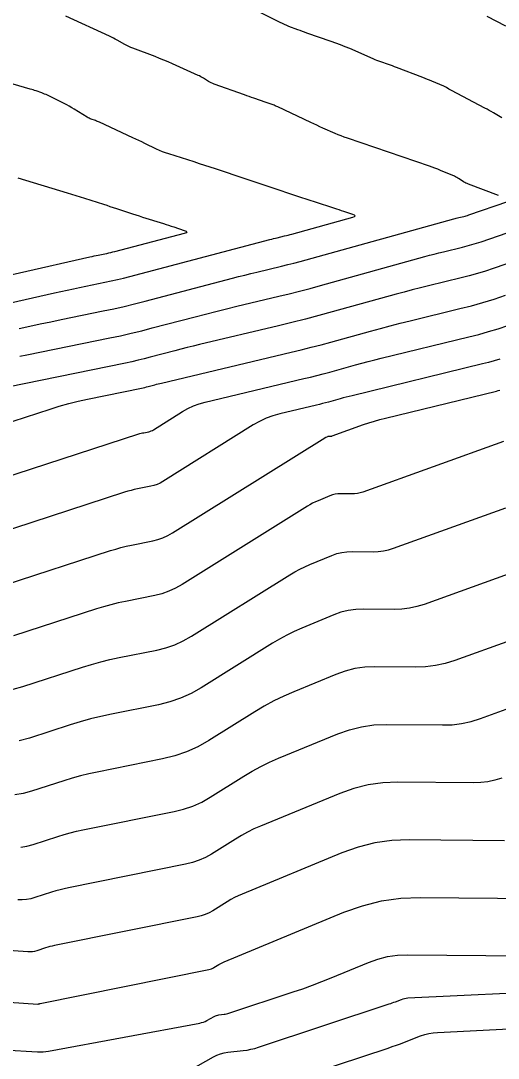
# Model space of a CAD drawing. Extents: x 1354696 to 1366163, y 660729 to 670380.
# Drawn here: x 1362339.6 to 1362379.5, y 664747.7 to 664834.4 of the extents above; entities that cross this region are included whole.
import ezdxf

# ---------------------------------------------------------------- set-up
doc = ezdxf.new("R2010")
doc.units = 0
doc.layers.add('R_Contours', color=7, linetype='Continuous')

msp = doc.modelspace()

# ---------------------------------------------------------------- linework, layer by layer
at = {"layer": 'R_Contours'}
for points in [[(1362379.785, 664826.299), (1362379.08, 664826.724), (1362378.903, 664826.829), (1362378.725, 664826.931), (1362378.545, 664827.031), (1362378.363, 664827.128), (1362375.575, 664828.593), (1362375.521, 664828.622), (1362375.467, 664828.652), (1362375.413, 664828.682), (1362375.359, 664828.712), (1362375.144, 664828.834), (1362375.09, 664828.864), (1362375.035, 664828.892), (1362374.979, 664828.918), (1362374.923, 664828.943), (1362373.927, 664829.364), (1362373.741, 664829.441), (1362373.556, 664829.517), (1362373.369, 664829.592), (1362373.182, 664829.665), (1362370.969, 664830.521), (1362370.808, 664830.582), (1362370.646, 664830.642), (1362370.484, 664830.7), (1362370.321, 664830.756), (1362369.669, 664830.978), (1362369.506, 664831.035), (1362369.345, 664831.095), (1362369.185, 664831.16), (1362369.027, 664831.227), (1362367.072, 664832.087), (1362366.691, 664832.249), (1362366.308, 664832.404), (1362365.922, 664832.55), (1362365.533, 664832.689), (1362363.492, 664833.392), (1362363.303, 664833.458), (1362363.115, 664833.525), (1362362.927, 664833.594), (1362362.74, 664833.665), (1362361.993, 664833.95), (1362361.807, 664834.023), (1362361.624, 664834.101), (1362361.442, 664834.183), (1362361.261, 664834.27), (1362357.883, 664835.945)], [(1362379.513, 664819.824), (1362376.986, 664820.767), (1362376.882, 664820.809), (1362376.781, 664820.857), (1362376.683, 664820.91), (1362376.588, 664820.969), (1362376.212, 664821.214), (1362376.117, 664821.273), (1362376.02, 664821.328), (1362375.92, 664821.379), (1362375.818, 664821.425), (1362374.654, 664821.919), (1362374.425, 664822.014), (1362374.194, 664822.104), (1362373.961, 664822.19), (1362373.727, 664822.273), (1362366.881, 664824.605), (1362366.619, 664824.698), (1362366.359, 664824.796), (1362366.102, 664824.899), (1362365.846, 664825.008), (1362364.829, 664825.456), (1362364.575, 664825.569), (1362364.321, 664825.683), (1362364.069, 664825.799), (1362363.817, 664825.917), (1362361.063, 664827.217), (1362360.985, 664827.253), (1362360.906, 664827.288), (1362360.827, 664827.321), (1362360.747, 664827.353), (1362360.425, 664827.477), (1362360.345, 664827.508), (1362360.264, 664827.537), (1362360.183, 664827.566), (1362360.101, 664827.595), (1362359.066, 664827.947), (1362358.866, 664828.015), (1362358.667, 664828.084), (1362358.468, 664828.154), (1362358.269, 664828.225), (1362355.737, 664829.134), (1362355.619, 664829.18), (1362355.504, 664829.232), (1362355.392, 664829.289), (1362355.282, 664829.353), (1362354.85, 664829.62), (1362354.741, 664829.684), (1362354.631, 664829.745), (1362354.518, 664829.803), (1362354.403, 664829.857), (1362352.256, 664830.819), (1362351.897, 664830.977), (1362351.535, 664831.13), (1362351.171, 664831.277), (1362350.805, 664831.419), (1362348.943, 664832.124), (1362348.773, 664832.192), (1362348.606, 664832.266), (1362348.442, 664832.347), (1362348.281, 664832.435), (1362347.642, 664832.796), (1362347.481, 664832.885), (1362347.319, 664832.97), (1362347.155, 664833.052), (1362346.989, 664833.131), (1362343.356, 664834.811)], [(1362378.54, 664834.791), (1362380.089, 664833.996)], [(1362335.016, 664810.004), (1362342.405, 664811.684), (1362342.928, 664811.801), (1362343.452, 664811.916), (1362343.977, 664812.027), (1362344.502, 664812.136), (1362346.605, 664812.565), (1362347.13, 664812.676), (1362347.653, 664812.795), (1362348.174, 664812.92), (1362348.694, 664813.053), (1362360.394, 664816.135), (1362360.548, 664816.175), (1362360.701, 664816.214), (1362360.855, 664816.252), (1362361.008, 664816.289), (1362361.624, 664816.436), (1362361.778, 664816.473), (1362361.931, 664816.512), (1362362.084, 664816.552), (1362362.237, 664816.593), (1362367.336, 664818.006), (1362367.481, 664818.061), (1362367.53, 664818.118), (1362367.483, 664818.176), (1362367.341, 664818.237), (1362366.578, 664818.484), (1362366.388, 664818.546), (1362366.197, 664818.608), (1362366.007, 664818.67), (1362365.817, 664818.733), (1362364.117, 664819.291), (1362363.77, 664819.405), (1362363.423, 664819.519), (1362363.077, 664819.634), (1362362.73, 664819.749), (1362360.414, 664820.519), (1362359.913, 664820.686), (1362359.411, 664820.853), (1362358.91, 664821.021), (1362358.409, 664821.188), (1362355.851, 664822.042), (1362355.41, 664822.189), (1362354.969, 664822.333), (1362354.526, 664822.476), (1362354.083, 664822.618), (1362351.946, 664823.295), (1362351.687, 664823.383), (1362351.432, 664823.479), (1362351.18, 664823.584), (1362350.932, 664823.698), (1362349.947, 664824.174), (1362349.7, 664824.292), (1362349.453, 664824.409), (1362349.206, 664824.525), (1362348.958, 664824.641), (1362346.163, 664825.933), (1362346.077, 664825.972), (1362345.991, 664826.008), (1362345.903, 664826.043), (1362345.815, 664826.076), (1362345.46, 664826.204), (1362345.372, 664826.238), (1362345.286, 664826.276), (1362345.203, 664826.319), (1362345.121, 664826.366), (1362344.048, 664827.029), (1362343.841, 664827.153), (1362343.631, 664827.273), (1362343.418, 664827.388), (1362343.203, 664827.498), (1362341.811, 664828.189), (1362341.696, 664828.244), (1362341.579, 664828.295), (1362341.461, 664828.342), (1362341.341, 664828.386), (1362340.858, 664828.554), (1362340.737, 664828.595), (1362340.616, 664828.635), (1362340.494, 664828.673), (1362340.371, 664828.709), (1362337.209, 664829.619)], [(1362339.34, 664821.3), (1362343.464, 664820.039), (1362343.822, 664819.929), (1362344.179, 664819.818), (1362344.537, 664819.706), (1362344.894, 664819.594), (1362346.491, 664819.087), (1362346.763, 664819), (1362347.035, 664818.913), (1362347.306, 664818.824), (1362347.577, 664818.734), (1362348.659, 664818.372), (1362348.93, 664818.283), (1362349.201, 664818.194), (1362349.473, 664818.107), (1362349.745, 664818.022), (1362351.505, 664817.472), (1362351.722, 664817.404), (1362351.939, 664817.334), (1362352.156, 664817.264), (1362352.372, 664817.193), (1362353.236, 664816.907), (1362353.398, 664816.837), (1362353.45, 664816.77), (1362353.393, 664816.707), (1362353.228, 664816.647), (1362347.422, 664815.118), (1362347.251, 664815.074), (1362347.08, 664815.033), (1362346.908, 664814.994), (1362346.736, 664814.958), (1362346.046, 664814.817), (1362345.874, 664814.781), (1362345.701, 664814.745), (1362345.529, 664814.707), (1362345.357, 664814.668), (1362333.584, 664811.993)], [(1362339.516, 664806.385), (1362340.08, 664806.501), (1362347.014, 664807.917), (1362347.909, 664808.106), (1362348.801, 664808.308), (1362349.69, 664808.522), (1362350.576, 664808.749), (1362354.145, 664809.689), (1362355.016, 664809.916), (1362355.888, 664810.137), (1362356.762, 664810.353), (1362357.636, 664810.564), (1362361.138, 664811.398), (1362362.013, 664811.61), (1362362.885, 664811.831), (1362363.756, 664812.059), (1362364.624, 664812.295), (1362373.354, 664814.715), (1362373.744, 664814.821), (1362374.135, 664814.924), (1362374.527, 664815.025), (1362374.92, 664815.122), (1362376.493, 664815.503), (1362376.884, 664815.603), (1362377.274, 664815.712), (1362377.66, 664815.831), (1362378.044, 664815.958), (1362390.29, 664820.17)], [(1362339.452, 664808.699), (1362340.327, 664808.895), (1362341.203, 664809.086), (1362342.081, 664809.273), (1362342.959, 664809.455), (1362346.474, 664810.173), (1362347.351, 664810.358), (1362348.226, 664810.556), (1362349.097, 664810.766), (1362349.966, 664810.988), (1362357.27, 664812.912), (1362357.782, 664813.045), (1362358.294, 664813.176), (1362358.808, 664813.303), (1362359.322, 664813.427), (1362361.381, 664813.917), (1362361.895, 664814.042), (1362362.408, 664814.171), (1362362.92, 664814.306), (1362363.431, 664814.444), (1362375.764, 664817.862), (1362375.869, 664817.891), (1362375.973, 664817.918), (1362376.078, 664817.945), (1362376.183, 664817.971), (1362376.603, 664818.073), (1362376.708, 664818.1), (1362376.812, 664818.129), (1362376.916, 664818.161), (1362377.018, 664818.195), (1362380.292, 664819.321)], [(1362388.876, 664817.094), (1362379.07, 664813.721), (1362378.405, 664813.5), (1362377.735, 664813.296), (1362377.06, 664813.107), (1362376.382, 664812.934), (1362373.657, 664812.272), (1362372.976, 664812.104), (1362372.297, 664811.93), (1362371.62, 664811.751), (1362370.943, 664811.567), (1362365.6, 664810.086), (1362364.483, 664809.782), (1362363.363, 664809.488), (1362362.241, 664809.205), (1362361.116, 664808.932), (1362354.508, 664807.359), (1362353.993, 664807.234), (1362353.479, 664807.107), (1362352.966, 664806.977), (1362352.454, 664806.844), (1362350.406, 664806.304), (1362349.893, 664806.173), (1362349.379, 664806.049), (1362348.862, 664805.932), (1362348.345, 664805.823), (1362337.099, 664803.527)], [(1362335.84, 664799.974), (1362342.027, 664801.981), (1362342.804, 664802.221), (1362343.587, 664802.439), (1362344.376, 664802.635), (1362345.171, 664802.809), (1362349.675, 664803.729), (1362349.816, 664803.758), (1362349.956, 664803.79), (1362350.096, 664803.824), (1362350.235, 664803.859), (1362350.792, 664804.006), (1362350.931, 664804.042), (1362351.071, 664804.078), (1362351.21, 664804.112), (1362351.35, 664804.146), (1362362.179, 664806.724), (1362363.012, 664806.926), (1362363.843, 664807.136), (1362364.672, 664807.353), (1362365.499, 664807.578), (1362368.803, 664808.494), (1362369.63, 664808.72), (1362370.459, 664808.939), (1362371.289, 664809.151), (1362372.121, 664809.356), (1362376.271, 664810.364), (1362377.237, 664810.61), (1362378.196, 664810.879), (1362379.149, 664811.17), (1362380.096, 664811.484)], [(1362336.621, 664795.737), (1362349.435, 664799.893), (1362349.538, 664799.925), (1362349.642, 664799.954), (1362349.747, 664799.979), (1362349.852, 664800.002), (1362350.276, 664800.087), (1362350.38, 664800.113), (1362350.48, 664800.148), (1362350.577, 664800.191), (1362350.671, 664800.244), (1362353.105, 664801.765), (1362353.549, 664802.018), (1362354.009, 664802.233), (1362354.486, 664802.41), (1362354.978, 664802.548), (1362363.243, 664804.516), (1362363.784, 664804.647), (1362364.323, 664804.783), (1362364.861, 664804.925), (1362365.398, 664805.071), (1362367.543, 664805.665), (1362368.08, 664805.812), (1362368.618, 664805.954), (1362369.157, 664806.092), (1362369.697, 664806.225), (1362377.028, 664808.005), (1362377.849, 664808.214), (1362378.663, 664808.443), (1362379.472, 664808.69), (1362380.276, 664808.956)], [(1362379.606, 664806.142), (1362379.133, 664805.997), (1362378.657, 664805.864), (1362378.177, 664805.741), (1362367.274, 664803.094), (1362367.025, 664803.032), (1362366.778, 664802.969), (1362366.53, 664802.904), (1362366.284, 664802.836), (1362365.297, 664802.563), (1362365.051, 664802.496), (1362364.803, 664802.431), (1362364.555, 664802.368), (1362364.307, 664802.308), (1362361.237, 664801.577), (1362360.651, 664801.413), (1362360.085, 664801.203), (1362359.538, 664800.947), (1362359.01, 664800.646), (1362351.467, 664795.932), (1362351.224, 664795.796), (1362350.973, 664795.682), (1362350.712, 664795.592), (1362350.442, 664795.525), (1362349.343, 664795.305), (1362349.069, 664795.245), (1362348.797, 664795.179), (1362348.528, 664795.104), (1362348.26, 664795.021), (1362337.403, 664791.5)], [(1362338.185, 664787.263), (1362347.085, 664790.15), (1362347.517, 664790.283), (1362347.952, 664790.403), (1362348.391, 664790.511), (1362348.833, 664790.607), (1362350.608, 664790.963), (1362351.044, 664791.071), (1362351.465, 664791.217), (1362351.871, 664791.4), (1362352.262, 664791.621), (1362364.993, 664799.576), (1362365.022, 664799.593), (1362365.051, 664799.608), (1362365.08, 664799.623), (1362365.11, 664799.636), (1362365.237, 664799.688), (1362365.265, 664799.698), (1362365.294, 664799.705), (1362365.324, 664799.71), (1362365.354, 664799.711), (1362365.476, 664799.71), (1362365.507, 664799.711), (1362365.536, 664799.714), (1362365.566, 664799.721), (1362365.595, 664799.73), (1362368.225, 664800.677), (1362368.675, 664800.832), (1362369.129, 664800.975), (1362369.586, 664801.106), (1362370.047, 664801.224), (1362379.326, 664803.478), (1362379.465, 664803.513), (1362379.603, 664803.552)], [(1362379.911, 664799.27), (1362368.162, 664795.039), (1362367.939, 664794.97), (1362367.713, 664794.921), (1362367.483, 664794.893), (1362367.249, 664794.885), (1362366.309, 664794.893), (1362366.076, 664794.884), (1362365.847, 664794.852), (1362365.623, 664794.797), (1362365.404, 664794.718), (1362364.43, 664794.316), (1362364.198, 664794.214), (1362363.971, 664794.103), (1362363.748, 664793.982), (1362363.53, 664793.852), (1362353.058, 664787.309), (1362352.518, 664787.004), (1362351.957, 664786.751), (1362351.376, 664786.55), (1362350.773, 664786.401), (1362348.323, 664785.909), (1362347.713, 664785.777), (1362347.107, 664785.628), (1362346.506, 664785.462), (1362345.909, 664785.278), (1362338.966, 664783.026)], [(1362338.935, 664778.567), (1362339.748, 664778.789), (1362344.734, 664780.406), (1362345.495, 664780.641), (1362346.262, 664780.853), (1362347.035, 664781.043), (1362347.813, 664781.211), (1362350.939, 664781.839), (1362351.708, 664782.029), (1362352.449, 664782.285), (1362353.165, 664782.608), (1362353.854, 664782.997), (1362362.067, 664788.129), (1362362.474, 664788.372), (1362362.891, 664788.597), (1362363.316, 664788.805), (1362363.75, 664788.995), (1362365.571, 664789.748), (1362365.982, 664789.895), (1362366.401, 664789.998), (1362366.828, 664790.059), (1362367.263, 664790.076), (1362369.022, 664790.059), (1362369.459, 664790.074), (1362369.889, 664790.128), (1362370.312, 664790.219), (1362370.729, 664790.349), (1362380.109, 664793.726)], [(1362380.307, 664788.183), (1362373.296, 664785.659), (1362372.685, 664785.469), (1362372.065, 664785.334), (1362371.435, 664785.256), (1362370.795, 664785.234), (1362368.218, 664785.259), (1362367.58, 664785.233), (1362366.954, 664785.145), (1362366.34, 664784.993), (1362365.738, 664784.778), (1362363.07, 664783.675), (1362362.434, 664783.396), (1362361.811, 664783.092), (1362361.201, 664782.762), (1362360.604, 664782.406), (1362354.65, 664778.686), (1362353.812, 664778.212), (1362352.942, 664777.82), (1362352.04, 664777.508), (1362351.105, 664777.277), (1362347.151, 664776.483), (1362346.281, 664776.295), (1362345.416, 664776.082), (1362344.558, 664775.845), (1362343.707, 664775.582), (1362340.314, 664774.482), (1362339.461, 664774.249)], [(1362380.505, 664782.639), (1362375.864, 664780.968), (1362375.059, 664780.718), (1362374.241, 664780.541), (1362373.411, 664780.438), (1362372.568, 664780.409), (1362369.172, 664780.441), (1362368.332, 664780.408), (1362367.507, 664780.291), (1362366.698, 664780.091), (1362365.906, 664779.808), (1362362.39, 664778.355), (1362361.552, 664777.988), (1362360.731, 664777.587), (1362359.927, 664777.151), (1362359.141, 664776.683), (1362355.306, 664774.287), (1362354.39, 664773.769), (1362353.439, 664773.34), (1362352.454, 664773), (1362351.433, 664772.747), (1362345.96, 664771.649), (1362345.261, 664771.498), (1362344.566, 664771.327), (1362343.877, 664771.136), (1362343.193, 664770.925), (1362340.467, 664770.041), (1362339.781, 664769.853), (1362339.087, 664769.734)], [(1362339.577, 664765.367), (1362340.101, 664765.458), (1362340.619, 664765.599), (1362342.678, 664766.267), (1362343.195, 664766.427), (1362343.716, 664766.571), (1362344.241, 664766.7), (1362344.769, 664766.814), (1362352.396, 664768.345), (1362353.191, 664768.542), (1362353.959, 664768.807), (1362354.699, 664769.141), (1362355.412, 664769.544), (1362358.209, 664771.291), (1362358.916, 664771.713), (1362359.639, 664772.104), (1362360.377, 664772.465), (1362361.131, 664772.795), (1362366.073, 664774.838), (1362367.056, 664775.189), (1362368.06, 664775.437), (1362369.084, 664775.582), (1362370.127, 664775.624), (1362374.813, 664775.58), (1362375.625, 664775.607), (1362376.424, 664775.707), (1362377.211, 664775.877), (1362377.986, 664776.118), (1362381.063, 664777.226)], [(1362379.776, 664771.148), (1362379.199, 664770.968), (1362378.612, 664770.841), (1362378.017, 664770.767), (1362377.413, 664770.747), (1362371.082, 664770.806), (1362369.835, 664770.757), (1362368.613, 664770.584), (1362367.415, 664770.288), (1362366.24, 664769.868), (1362359.609, 664767.127), (1362359.07, 664766.891), (1362358.541, 664766.633), (1362358.024, 664766.353), (1362357.518, 664766.051), (1362355.517, 664764.801), (1362355.007, 664764.513), (1362354.478, 664764.274), (1362353.929, 664764.084), (1362353.36, 664763.943), (1362343.578, 664761.98), (1362343.221, 664761.903), (1362342.866, 664761.815), (1362342.514, 664761.718), (1362342.164, 664761.61), (1362340.771, 664761.158), (1362340.421, 664761.063), (1362340.066, 664761.001), (1362339.708, 664760.975), (1362339.344, 664760.982)], [(1362380.013, 664765.914), (1362372.036, 664765.989), (1362370.587, 664765.931), (1362369.166, 664765.73), (1362367.773, 664765.386), (1362366.407, 664764.898), (1362358.087, 664761.458), (1362357.762, 664761.316), (1362357.444, 664761.161), (1362357.133, 664760.992), (1362356.828, 664760.811), (1362355.623, 664760.058), (1362355.316, 664759.884), (1362354.997, 664759.74), (1362354.666, 664759.626), (1362354.324, 664759.541), (1362342.387, 664757.146), (1362342.201, 664757.105), (1362342.016, 664757.06), (1362341.832, 664757.009), (1362341.65, 664756.953), (1362340.924, 664756.717), (1362340.741, 664756.667), (1362340.556, 664756.635), (1362340.369, 664756.621), (1362340.18, 664756.625), (1362328.081, 664757.456)], [(1362326.999, 664753.23), (1362341.015, 664752.268), (1362341.03, 664752.268), (1362341.046, 664752.269), (1362341.061, 664752.272), (1362341.076, 664752.276), (1362341.136, 664752.295), (1362341.151, 664752.3), (1362341.166, 664752.304), (1362341.181, 664752.308), (1362341.196, 664752.311), (1362355.288, 664755.139), (1362355.404, 664755.168), (1362355.516, 664755.207), (1362355.624, 664755.256), (1362355.729, 664755.315), (1362356.138, 664755.57), (1362356.241, 664755.632), (1362356.347, 664755.689), (1362356.455, 664755.742), (1362356.565, 664755.79), (1362366.574, 664759.929), (1362368.131, 664760.484), (1362369.719, 664760.876), (1362371.339, 664761.105), (1362372.991, 664761.171), (1362382.612, 664761.081)], [(1362329.703, 664748.931), (1362340.974, 664748.279), (1362341.21, 664748.272), (1362341.445, 664748.28), (1362341.679, 664748.302), (1362341.913, 664748.338), (1362354.541, 664750.676), (1362354.692, 664750.71), (1362354.838, 664750.756), (1362354.981, 664750.814), (1362355.119, 664750.883), (1362355.75, 664751.234), (1362355.844, 664751.28), (1362355.941, 664751.317), (1362356.042, 664751.343), (1362356.145, 664751.36), (1362356.567, 664751.406), (1362356.671, 664751.42), (1362356.775, 664751.44), (1362356.877, 664751.465), (1362356.978, 664751.496), (1362362.357, 664753.278), (1362363.156, 664753.55), (1362363.949, 664753.837), (1362364.738, 664754.138), (1362365.52, 664754.454), (1362368.641, 664755.744), (1362369.429, 664756.025), (1362370.234, 664756.224), (1362371.054, 664756.34), (1362371.89, 664756.373), (1362381.73, 664756.281)], [(1362353.753, 664746.782), (1362355.681, 664747.853), (1362355.969, 664747.995), (1362356.266, 664748.107), (1362356.574, 664748.188), (1362356.891, 664748.238), (1362358.179, 664748.379), (1362358.499, 664748.422), (1362358.815, 664748.482), (1362359.128, 664748.559), (1362359.437, 664748.653), (1362370.364, 664752.273), (1362370.495, 664752.317), (1362370.625, 664752.363), (1362370.754, 664752.41), (1362370.883, 664752.459), (1362371.397, 664752.659), (1362371.526, 664752.704), (1362371.658, 664752.738), (1362371.792, 664752.761), (1362371.929, 664752.773), (1362384.867, 664753.404)], [(1362361.896, 664745.81), (1362370.289, 664748.59), (1362370.631, 664748.706), (1362370.972, 664748.826), (1362371.311, 664748.951), (1362371.648, 664749.08), (1362372.996, 664749.604), (1362373.336, 664749.721), (1362373.682, 664749.809), (1362374.034, 664749.869), (1362374.392, 664749.901), (1362384.749, 664750.406)]]:
    msp.add_lwpolyline(points, dxfattribs=at)

doc.saveas('drawing.dxf')
